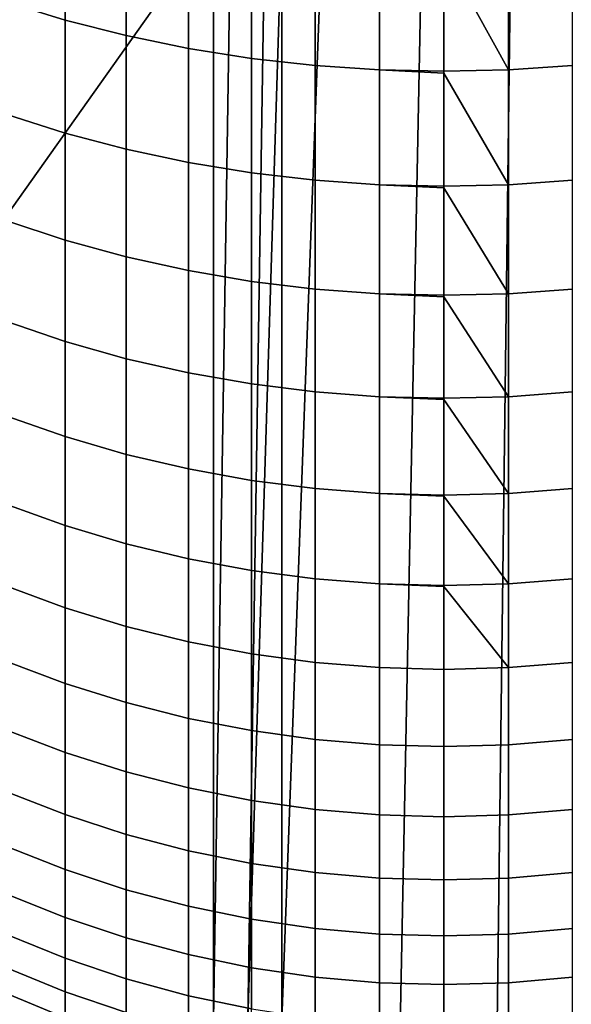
# Model space of a CAD drawing. Header units: metres. Extents: x -109 to 109, y -100 to 58.
# Tile 368 of 642: x -4.07 to 1.22, y -21.93 to -12.49. Entities that reach past the tile are written whole.
import ezdxf

# ---------------------------------------------------------------- set-up
doc = ezdxf.new("R2010")
doc.units = ezdxf.units.M
doc.layers.add('solid_21_062_100_XXX', color=7, linetype='CONTINUOUS')

msp = doc.modelspace()

# ---------------------------------------------------------------- linework, layer by layer
at = {"layer": 'solid_21_062_100_XXX'}
for points in [[(-23.175426, -0.972689, -20.220478), (-2.212826, -1.049087, -20.43038), (-9.679617, -22.091299, -20.355614), (-17.148014, -22.086779, -20.280832)], [(-2.212826, -1.049087, -20.43038), (-2.212831, -11.565833, -20.43038), (-9.679617, -22.091299, -20.355614)], [(-1.883878, -1.052047, -20.437969), (-2.212831, -22.082581, -20.43038), (-2.212831, -11.565833, -20.43038)], [(-1.555183, -1.058357, -20.454151), (-1.88385, -22.082581, -20.437971), (-2.212831, -22.082581, -20.43038), (-1.883878, -1.052047, -20.437969)], [(-1.88385, -22.082581, -20.437971), (-1.555183, -1.058357, -20.454151), (-1.555179, -11.570469, -20.454151)], [(-1.555179, -22.082581, -20.454151), (-0.777887, -1.071072, -20.490463), (0, -1.075345, -20.502569), (-1.226692, -62.700001, -20.472456)], [(-1.555179, -22.082581, -20.454151), (-1.555179, -11.570469, -20.454151), (-0.777887, -1.071072, -20.490463)], [(0.777885, -1.071072, -20.490463), (0, -62.700001, -20.502569), (-1.226692, -62.700001, -20.472456), (0, -1.075345, -20.502569)], [(1.555183, -1.058357, -20.454151), (1.226692, -62.700001, -20.472456), (0, -62.700001, -20.502569), (0.777885, -1.071072, -20.490463)], [(-3.6347, -11.356122, 203.592972), (-4.206731, -11.188703, 203.425308), (-4.206731, -12.317455, 202.247894), (-3.6347, -12.492037, 202.408096)], [(-3.049406, -11.498832, 203.735901), (-3.6347, -11.356122, 203.592972), (-3.6347, -12.492037, 202.408096), (-3.049406, -12.640851, 202.544647)], [(-2.452986, -11.616312, 203.853561), (-3.049406, -11.498832, 203.735901), (-3.049406, -12.640851, 202.544647), (-2.452986, -12.763356, 202.657059)], [(-2.212831, -11.565833, -20.43038), (-2.212831, -22.082581, -20.43038), (-9.679617, -22.091299, -20.355614)], [(-1.847614, -11.708133, 203.945511), (-2.452986, -11.616312, 203.853561), (-2.452986, -12.763356, 202.657059), (-1.847614, -12.859104, 202.744919)], [(-1.88385, -22.082581, -20.437971), (-1.555179, -11.570469, -20.454151), (-1.555179, -22.082581, -20.454151)], [(-1.235501, -11.773959, 204.011429), (-1.847614, -11.708133, 203.945511), (-1.847614, -12.859104, 202.744919), (-1.235501, -12.927746, 202.807907)], [(-0.61888, -11.813551, 204.051086), (-1.235501, -11.773959, 204.011429), (-1.235501, -12.927746, 202.807907), (-0.61888, -12.969032, 202.845795)], [(1.235501, -11.773959, 204.011429), (0.61888, -11.813551, 204.051086), (0.61888, -12.969032, 202.845795), (1.235501, -12.927746, 202.807907)], [(0, -11.846834, 204.044266), (-0.61888, -11.813551, 204.051086), (-0.61888, -12.969032, 202.845795), (0, -12.982811, 202.858444)], [(0.61888, -11.813551, 204.051086), (0, -11.826764, 204.064316), (0, -11.846834, 204.044266), (0.61888, -12.969032, 202.845795)], [(0.61888, -12.969032, 202.845795), (0, -11.846834, 204.044266), (0, -12.982811, 202.858444)], [(-3.6347, -12.492037, 202.408096), (-4.206731, -12.317455, 202.247894), (-4.206731, -13.393723, 201.022324), (-3.6347, -13.575132, 201.174744)], [(-3.049406, -12.640851, 202.544647), (-3.6347, -12.492037, 202.408096), (-3.6347, -13.575132, 201.174744), (-3.049406, -13.729768, 201.304672)], [(-2.452986, -12.763356, 202.657059), (-3.049406, -12.640851, 202.544647), (-3.049406, -13.729768, 201.304672), (-2.452986, -13.857063, 201.411621)], [(-1.847614, -12.859104, 202.744919), (-2.452986, -12.763356, 202.657059), (-2.452986, -13.857063, 201.411621), (-1.847614, -13.956556, 201.495224)], [(-1.235501, -12.927746, 202.807907), (-1.847614, -12.859104, 202.744919), (-1.847614, -13.956556, 201.495224), (-1.235501, -14.027884, 201.555161)], [(-0.61888, -12.969032, 202.845795), (-1.235501, -12.927746, 202.807907), (-1.235501, -14.027884, 201.555161), (-0.61888, -14.070785, 201.591202)], [(1.235501, -12.927746, 202.807907), (0.61888, -12.969032, 202.845795), (0.61888, -14.070785, 201.591202), (1.235501, -14.027884, 201.555161)], [(0, -13.000858, 202.83876), (-0.61888, -12.969032, 202.845795), (-0.61888, -14.070785, 201.591202), (0, -14.085102, 201.603226)], [(0, -12.982811, 202.858444), (-0.61888, -12.969032, 202.845795), (0, -13.000858, 202.83876)], [(0.61888, -12.969032, 202.845795), (0, -12.982811, 202.858444), (0, -13.000858, 202.83876), (0.61888, -14.070785, 201.591202)], [(0.61888, -14.070785, 201.591202), (0, -13.000858, 202.83876), (0, -14.085102, 201.603226)], [(-3.6347, -13.575132, 201.174744), (-4.206731, -13.393723, 201.022324), (-4.206731, -14.415452, 199.750916), (-3.6347, -14.603344, 199.895279)], [(-3.049406, -13.729768, 201.304672), (-3.6347, -13.575132, 201.174744), (-3.6347, -14.603344, 199.895279), (-3.049406, -14.763504, 200.018326)], [(-2.452986, -13.857063, 201.411621), (-3.049406, -13.729768, 201.304672), (-3.049406, -14.763504, 200.018326), (-2.452986, -14.895349, 200.119629)], [(-1.847614, -13.956556, 201.495224), (-2.452986, -13.857063, 201.411621), (-2.452986, -14.895349, 200.119629), (-1.847614, -14.998397, 200.198792)], [(-1.235501, -14.027884, 201.555161), (-1.847614, -13.956556, 201.495224), (-1.847614, -14.998397, 200.198792), (-1.235501, -15.072273, 200.255554)], [(-0.61888, -14.070785, 201.591202), (-1.235501, -14.027884, 201.555161), (-1.235501, -15.072273, 200.255554), (-0.61888, -15.116706, 200.289688)], [(0, -14.1012, 201.584061), (-0.61888, -14.070785, 201.591202), (-0.61888, -15.116706, 200.289688), (0, -15.131536, 200.301086)], [(0, -14.085102, 201.603226), (-0.61888, -14.070785, 201.591202), (0, -14.1012, 201.584061)], [(0.61888, -14.070785, 201.591202), (0, -14.085102, 201.603226), (0, -14.1012, 201.584061), (0.61888, -15.116706, 200.289688)], [(1.235501, -14.027884, 201.555161), (0.61888, -14.070785, 201.591202), (0.61888, -15.116706, 200.289688), (1.235501, -15.072273, 200.255554)], [(0.61888, -15.116706, 200.289688), (0, -14.1012, 201.584061), (0, -15.131536, 200.301086)], [(-3.6347, -14.603344, 199.895279), (-4.206731, -14.415452, 199.750916), (-4.206731, -15.380693, 198.436127), (-3.6347, -15.574709, 198.572144)], [(-3.049406, -14.763504, 200.018326), (-3.6347, -14.603344, 199.895279), (-3.6347, -15.574709, 198.572144), (-3.049406, -15.740089, 198.68808)], [(-2.452986, -14.895349, 200.119629), (-3.049406, -14.763504, 200.018326), (-3.049406, -15.740089, 198.68808), (-2.452986, -15.876231, 198.783524)], [(-1.847614, -14.998397, 200.198792), (-2.452986, -14.895349, 200.119629), (-2.452986, -15.876231, 198.783524), (-1.847614, -15.982638, 198.858124)], [(-1.235501, -15.072273, 200.255554), (-1.847614, -14.998397, 200.198792), (-1.847614, -15.982638, 198.858124), (-1.235501, -16.058922, 198.911606)], [(-0.61888, -15.116706, 200.289688), (-1.235501, -15.072273, 200.255554), (-1.235501, -16.058922, 198.911606), (-0.61888, -16.104803, 198.943771)], [(1.235501, -15.072273, 200.255554), (0.61888, -15.116706, 200.289688), (0.61888, -16.104803, 198.943771), (1.235501, -16.058922, 198.911606)], [(0, -15.145765, 200.282562), (-0.61888, -15.116706, 200.289688), (-0.61888, -16.104803, 198.943771), (0, -16.120115, 198.954498)], [(0, -15.131536, 200.301086), (-0.61888, -15.116706, 200.289688), (0, -15.145765, 200.282562)], [(0.61888, -15.116706, 200.289688), (0, -15.131536, 200.301086), (0, -15.145765, 200.282562), (0.61888, -16.104803, 198.943771)], [(0.61888, -16.104803, 198.943771), (0, -15.145765, 200.282562), (0, -16.120115, 198.954498)], [(-3.6347, -15.574709, 198.572144), (-4.206731, -15.380693, 198.436127), (-4.206731, -16.287607, 197.080429), (-3.6347, -16.487375, 197.207855)], [(-3.049406, -15.740089, 198.68808), (-3.6347, -15.574709, 198.572144), (-3.6347, -16.487375, 197.207855), (-3.049406, -16.657661, 197.316452)], [(-2.452986, -15.876231, 198.783524), (-3.049406, -15.740089, 198.68808), (-3.049406, -16.657661, 197.316452), (-2.452986, -16.79784, 197.405869)], [(-1.847614, -15.982638, 198.858124), (-2.452986, -15.876231, 198.783524), (-2.452986, -16.79784, 197.405869), (-1.847614, -16.907402, 197.475739)], [(-1.235501, -16.058922, 198.911606), (-1.847614, -15.982638, 198.858124), (-1.847614, -16.907402, 197.475739), (-1.235501, -16.985949, 197.525848)], [(-0.61888, -16.104803, 198.943771), (-1.235501, -16.058922, 198.911606), (-1.235501, -16.985949, 197.525848), (-0.61888, -17.033192, 197.555969)], [(0, -16.132566, 198.936737), (-0.61888, -16.104803, 198.943771), (-0.61888, -17.033192, 197.555969), (0, -17.048958, 197.566025)], [(0, -16.120115, 198.954498), (-0.61888, -16.104803, 198.943771), (0, -16.132566, 198.936737)], [(0.61888, -16.104803, 198.943771), (0, -16.120115, 198.954498), (0, -16.132566, 198.936737), (0.61888, -17.033192, 197.555969)], [(0.61888, -17.033192, 197.555969), (0, -16.132566, 198.936737), (0, -17.048958, 197.566025)], [(1.235501, -16.058922, 198.911606), (0.61888, -16.104803, 198.943771), (0.61888, -17.033192, 197.555969), (1.235501, -16.985949, 197.525848)], [(-3.6347, -16.487375, 197.207855), (-4.206731, -16.287607, 197.080429), (-4.206731, -17.13446, 195.686432), (-3.6347, -17.339603, 195.805008)], [(-3.049406, -16.657661, 197.316452), (-3.6347, -16.487375, 197.207855), (-3.6347, -17.339603, 195.805008), (-3.049406, -17.514467, 195.906082)], [(-2.452986, -16.79784, 197.405869), (-3.049406, -16.657661, 197.316452), (-3.049406, -17.514467, 195.906082), (-2.452986, -17.658417, 195.989288)], [(-1.847614, -16.907402, 197.475739), (-2.452986, -16.79784, 197.405869), (-2.452986, -17.658417, 195.989288), (-1.847614, -17.770927, 196.054306)], [(-1.235501, -16.985949, 197.525848), (-1.847614, -16.907402, 197.475739), (-1.847614, -17.770927, 196.054306), (-1.235501, -17.851585, 196.100937)], [(-0.61888, -17.033192, 197.555969), (-1.235501, -16.985949, 197.525848), (-1.235501, -17.851585, 196.100937), (-0.61888, -17.900099, 196.128967)], [(1.235501, -16.985949, 197.525848), (0.61888, -17.033192, 197.555969), (0.61888, -17.900099, 196.128967), (1.235501, -17.851585, 196.100937)], [(0, -17.059723, 197.549133), (-0.61888, -17.033192, 197.555969), (-0.61888, -17.900099, 196.128967), (0, -17.916288, 196.138321)], [(0, -17.048958, 197.566025), (-0.61888, -17.033192, 197.555969), (0, -17.059723, 197.549133)], [(0.61888, -17.033192, 197.555969), (0, -17.048958, 197.566025), (0, -17.059723, 197.549133), (0.61888, -17.900099, 196.128967)], [(0.61888, -17.900099, 196.128967), (0, -17.059723, 197.549133), (0, -17.916288, 196.138321)], [(-3.6347, -17.339603, 195.805008), (-4.206731, -17.13446, 195.686432), (-4.206731, -17.919641, 194.25679), (-3.6347, -18.129766, 194.366302)], [(-3.049406, -17.514467, 195.906082), (-3.6347, -17.339603, 195.805008), (-3.6347, -18.129766, 194.366302), (-3.049406, -18.308876, 194.459641)], [(-2.452986, -17.658417, 195.989288), (-3.049406, -17.514467, 195.906082), (-3.049406, -18.308876, 194.459641), (-2.452986, -18.456322, 194.536469)], [(-1.847614, -17.770927, 196.054306), (-2.452986, -17.658417, 195.989288), (-2.452986, -18.456322, 194.536469), (-1.847614, -18.571564, 194.596527)], [(-1.235501, -17.851585, 196.100937), (-1.847614, -17.770927, 196.054306), (-1.847614, -18.571564, 194.596527), (-1.235501, -18.654181, 194.639587)], [(-3.6347, -18.129766, 194.366302), (-4.206731, -17.919641, 194.25679), (-4.206731, -18.641651, 192.794235), (-3.6347, -18.856356, 192.894455)], [(-0.61888, -17.900099, 196.128967), (-1.235501, -17.851585, 196.100937), (-1.235501, -18.654181, 194.639587), (-0.61888, -18.703871, 194.665482)], [(0, -17.925472, 196.122437), (-0.61888, -17.900099, 196.128967), (-0.61888, -18.703871, 194.665482), (0, -18.720455, 194.674118)], [(0, -17.916288, 196.138321), (-0.61888, -17.900099, 196.128967), (0, -17.925472, 196.122437)], [(0.61888, -17.900099, 196.128967), (0, -17.916288, 196.138321), (0, -17.925472, 196.122437), (0.61888, -18.703871, 194.665482)], [(0.61888, -18.703871, 194.665482), (0, -17.925472, 196.122437), (0, -18.720455, 194.674118)], [(1.235501, -17.851585, 196.100937), (0.61888, -17.900099, 196.128967), (0.61888, -18.703871, 194.665482), (1.235501, -18.654181, 194.639587)], [(-3.049406, -18.308876, 194.459641), (-3.6347, -18.129766, 194.366302), (-3.6347, -18.856356, 192.894455), (-3.049406, -19.039371, 192.979889)], [(-2.452986, -18.456322, 194.536469), (-3.049406, -18.308876, 194.459641), (-3.049406, -19.039371, 192.979889), (-2.452986, -19.190031, 193.050217)], [(-1.847614, -18.571564, 194.596527), (-2.452986, -18.456322, 194.536469), (-2.452986, -19.190031, 193.050217), (-1.847614, -19.307785, 193.105179)], [(-1.235501, -18.654181, 194.639587), (-1.847614, -18.571564, 194.596527), (-1.847614, -19.307785, 193.105179), (-1.235501, -19.392202, 193.144577)], [(-3.6347, -18.856356, 192.894455), (-4.206731, -18.641651, 192.794235), (-4.206731, -19.299114, 191.301544), (-3.6347, -19.517988, 191.392288)], [(-0.61888, -18.703871, 194.665482), (-1.235501, -18.654181, 194.639587), (-1.235501, -19.392202, 193.144577), (-0.61888, -19.442976, 193.168289)], [(1.235501, -18.654181, 194.639587), (0.61888, -18.703871, 194.665482), (0.61888, -19.442976, 193.168289), (1.235501, -19.392202, 193.144577)], [(0, -18.720455, 194.674118), (-0.61888, -18.703871, 194.665482), (-0.61888, -19.442976, 193.168289), (0, -19.459923, 193.176193)], [(0.61888, -18.703871, 194.665482), (0, -18.720455, 194.674118), (0, -19.459923, 193.176193), (0.61888, -19.442976, 193.168289)], [(-3.049406, -19.039371, 192.979889), (-3.6347, -18.856356, 192.894455), (-3.6347, -19.517988, 191.392288), (-3.049406, -19.704559, 191.46965)], [(-2.452986, -19.190031, 193.050217), (-3.049406, -19.039371, 192.979889), (-3.049406, -19.704559, 191.46965), (-2.452986, -19.858147, 191.533325)], [(-1.847614, -19.307785, 193.105179), (-2.452986, -19.190031, 193.050217), (-2.452986, -19.858147, 191.533325), (-1.847614, -19.978188, 191.583099)], [(-3.6347, -19.517988, 191.392288), (-4.206731, -19.299114, 191.301544), (-4.206731, -19.890772, 189.78157), (-3.6347, -20.113401, 189.862671)], [(-1.235501, -19.392202, 193.144577), (-1.847614, -19.307785, 193.105179), (-1.847614, -19.978188, 191.583099), (-1.235501, -20.064245, 191.61879)], [(-0.61888, -19.442976, 193.168289), (-1.235501, -19.392202, 193.144577), (-1.235501, -20.064245, 191.61879), (-0.61888, -20.116005, 191.640244)], [(0, -19.459923, 193.176193), (-0.61888, -19.442976, 193.168289), (-0.61888, -20.116005, 191.640244), (0, -20.13328, 191.6474)], [(0.61888, -19.442976, 193.168289), (0, -19.459923, 193.176193), (0, -20.13328, 191.6474), (0.61888, -20.116005, 191.640244)], [(1.235501, -19.392202, 193.144577), (0.61888, -19.442976, 193.168289), (0.61888, -20.116005, 191.640244), (1.235501, -20.064245, 191.61879)], [(-3.049406, -19.704559, 191.46965), (-3.6347, -19.517988, 191.392288), (-3.6347, -20.113401, 189.862671), (-3.049406, -20.303171, 189.931808)], [(-2.452986, -19.858147, 191.533325), (-3.049406, -19.704559, 191.46965), (-3.049406, -20.303171, 189.931808), (-2.452986, -20.459393, 189.988724)], [(-3.6347, -20.113401, 189.862671), (-4.206731, -19.890772, 189.78157), (-4.206731, -20.415501, 188.237213), (-3.6347, -20.641459, 188.308517)], [(-1.847614, -19.978188, 191.583099), (-2.452986, -19.858147, 191.533325), (-2.452986, -20.459393, 189.988724), (-1.847614, -20.581491, 190.033203)], [(-1.235501, -20.064245, 191.61879), (-1.847614, -19.978188, 191.583099), (-1.847614, -20.581491, 190.033203), (-1.235501, -20.669025, 190.065094)], [(-3.049406, -20.303171, 189.931808), (-3.6347, -20.113401, 189.862671), (-3.6347, -20.641459, 188.308517), (-3.049406, -20.834066, 188.369308)], [(-0.61888, -20.116005, 191.640244), (-1.235501, -20.064245, 191.61879), (-1.235501, -20.669025, 190.065094), (-0.61888, -20.721674, 190.084274)], [(0, -20.13328, 191.6474), (-0.61888, -20.116005, 191.640244), (-0.61888, -20.721674, 190.084274), (0, -20.739244, 190.090683)], [(0.61888, -20.116005, 191.640244), (0, -20.13328, 191.6474), (0, -20.739244, 190.090683), (0.61888, -20.721674, 190.084274)], [(1.235501, -20.064245, 191.61879), (0.61888, -20.116005, 191.640244), (0.61888, -20.721674, 190.084274), (1.235501, -20.669025, 190.065094)], [(-2.452986, -20.459393, 189.988724), (-3.049406, -20.303171, 189.931808), (-3.049406, -20.834066, 188.369308), (-2.452986, -20.992622, 188.419342)], [(-3.6347, -20.641459, 188.308517), (-4.206731, -20.415501, 188.237213), (-4.206731, -20.872297, 186.671402), (-3.6347, -21.101152, 186.732788)], [(-1.847614, -20.581491, 190.033203), (-2.452986, -20.459393, 189.988724), (-2.452986, -20.992622, 188.419342), (-1.847614, -21.116549, 188.45845)], [(-1.235501, -20.669025, 190.065094), (-1.847614, -20.581491, 190.033203), (-1.847614, -21.116549, 188.45845), (-1.235501, -21.205391, 188.486481)], [(-3.049406, -20.834066, 188.369308), (-3.6347, -20.641459, 188.308517), (-3.6347, -21.101152, 186.732788), (-3.049406, -21.296232, 186.785095)], [(-0.61888, -20.721674, 190.084274), (-1.235501, -20.669025, 190.065094), (-1.235501, -21.205391, 188.486481), (-0.61888, -21.258827, 188.503357)], [(1.235501, -20.669025, 190.065094), (0.61888, -20.721674, 190.084274), (0.61888, -21.258827, 188.503357), (1.235501, -21.205391, 188.486481)], [(0, -20.739244, 190.090683), (-0.61888, -20.721674, 190.084274), (-0.61888, -21.258827, 188.503357), (0, -21.276661, 188.508972)], [(0.61888, -20.721674, 190.084274), (0, -20.739244, 190.090683), (0, -21.276661, 188.508972), (0.61888, -21.258827, 188.503357)], [(-3.6347, -21.101152, 186.732788), (-4.206731, -20.872297, 186.671402), (-4.206731, -21.26029, 185.087158), (-3.6347, -21.491608, 185.138489)], [(-2.452986, -20.992622, 188.419342), (-3.049406, -20.834066, 188.369308), (-3.049406, -21.296232, 186.785095), (-2.452986, -21.456821, 186.828171)], [(-1.847614, -21.116549, 188.45845), (-2.452986, -20.992622, 188.419342), (-2.452986, -21.456821, 186.828171), (-1.847614, -21.582336, 186.861832)], [(-3.049406, -21.296232, 186.785095), (-3.6347, -21.101152, 186.732788), (-3.6347, -21.491608, 185.138489), (-3.049406, -21.688784, 185.182236)], [(-1.235501, -21.205391, 188.486481), (-1.847614, -21.116549, 188.45845), (-1.847614, -21.582336, 186.861832), (-1.235501, -21.672319, 186.885956)], [(-0.61888, -21.258827, 188.503357), (-1.235501, -21.205391, 188.486481), (-1.235501, -21.672319, 186.885956), (-0.61888, -21.72644, 186.900482)], [(1.235501, -21.205391, 188.486481), (0.61888, -21.258827, 188.503357), (0.61888, -21.72644, 186.900482), (1.235501, -21.672319, 186.885956)], [(-3.6347, -21.491608, 185.138489), (-4.206731, -21.26029, 185.087158), (-4.206731, -21.578739, 183.487473), (-3.6347, -21.812078, 183.528656)], [(-2.452986, -21.456821, 186.828171), (-3.049406, -21.296232, 186.785095), (-3.049406, -21.688784, 185.182236), (-2.452986, -21.851101, 185.218246)], [(0, -21.276661, 188.508972), (-0.61888, -21.258827, 188.503357), (-0.61888, -21.72644, 186.900482), (0, -21.744503, 186.905319)], [(0.61888, -21.258827, 188.503357), (0, -21.276661, 188.508972), (0, -21.744503, 186.905319), (0.61888, -21.72644, 186.900482)], [(-3.049406, -21.688784, 185.182236), (-3.6347, -21.491608, 185.138489), (-3.6347, -21.812078, 183.528656), (-3.049406, -22.010977, 183.563751)], [(-1.847614, -21.582336, 186.861832), (-2.452986, -21.456821, 186.828171), (-2.452986, -21.851101, 185.218246), (-1.847614, -21.977966, 185.246399)], [(-3.6347, -21.812078, 183.528656), (-4.206731, -21.578739, 183.487473), (-4.206731, -21.82704, 181.875427), (-3.6347, -22.061953, 181.906372)], [(-1.235501, -21.672319, 186.885956), (-1.847614, -21.582336, 186.861832), (-1.847614, -21.977966, 185.246399), (-1.235501, -22.068916, 185.266571)], [(-2.452986, -21.851101, 185.218246), (-3.049406, -21.688784, 185.182236), (-3.049406, -22.010977, 183.563751), (-2.452986, -22.174711, 183.592651)], [(-0.61888, -21.72644, 186.900482), (-1.235501, -21.672319, 186.885956), (-1.235501, -22.068916, 185.266571), (-0.61888, -22.123621, 185.278717)], [(1.235501, -21.672319, 186.885956), (0.61888, -21.72644, 186.900482), (0.61888, -22.123621, 185.278717), (1.235501, -22.068916, 185.266571)], [(-3.049406, -22.010977, 183.563751), (-3.6347, -21.812078, 183.528656), (-3.6347, -22.061953, 181.906372), (-3.049406, -22.262196, 181.932755)], [(0, -21.744503, 186.905319), (-0.61888, -21.72644, 186.900482), (-0.61888, -22.123621, 185.278717), (0, -22.141876, 185.282761)], [(0.61888, -21.72644, 186.900482), (0, -21.744503, 186.905319), (0, -22.141876, 185.282761), (0.61888, -22.123621, 185.278717)], [(-4.763412, -21.875925, 176.997437), (-4.284085, -22.111773, 46.597431), (-3.702743, -22.357834, 46.597431), (-4.206731, -22.146973, 176.997437)], [(-3.6347, -22.061953, 181.906372), (-4.206731, -21.82704, 181.875427), (-4.206731, -22.004715, 180.254059), (-3.6347, -22.240755, 180.274719)], [(-1.847614, -21.977966, 185.246399), (-2.452986, -21.851101, 185.218246), (-2.452986, -22.174711, 183.592651), (-1.847614, -22.302685, 183.615234)]]:
    msp.add_3dface(points, dxfattribs=at)

doc.saveas('drawing.dxf')
